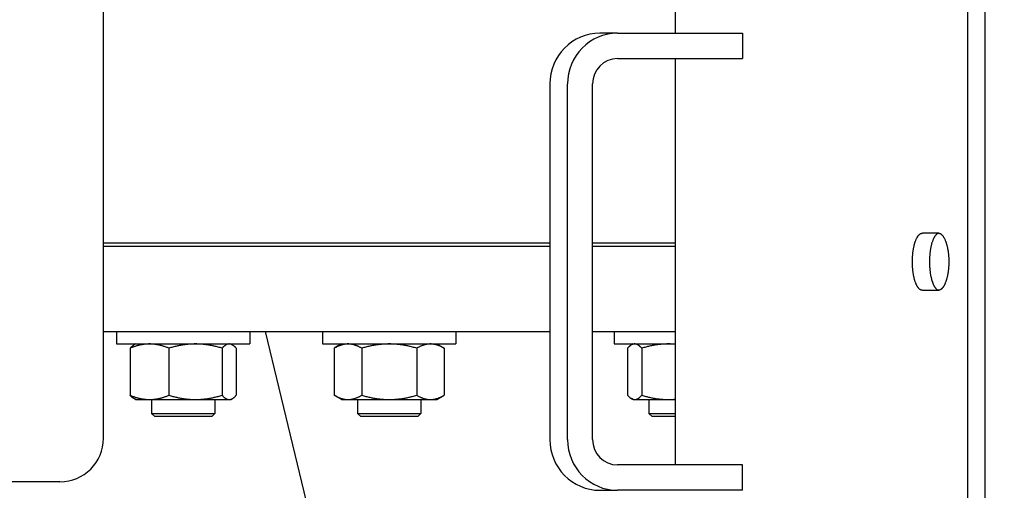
# Model space of a CAD drawing. Header units: inches. Extents: x 24 to 1128, y -69 to 748.
# Tile 308 of 656: x 370.58 to 380.28, y 621.54 to 626.18. Entities that reach past the tile are written whole.
import ezdxf

# ---------------------------------------------------------------- set-up
doc = ezdxf.new("R2010")
doc.units = ezdxf.units.IN
doc.header["$LTSCALE"] = 32
doc.header["$MEASUREMENT"] = 0
doc.layers.add('Dimension (ANSI)', color=7, linetype='Continuous', lineweight=25)
doc.layers.add('Visible (ANSI)', color=7, linetype='Continuous', lineweight=30)
doc.styles.add('Note Text (ANSI)', font='tahoma.ttf')
doc.dimstyles.new('SB Fraction-16 (ANSI)', dxfattribs={"dimscale": 32, "dimtxt": 0.125, "dimasz": 0.098425, "dimexe": 0.125, "dimexo": 0.0625, "dimgap": 0.031496, "dimtad": 0, "dimtih": 1, "dimtoh": 1, "dimdec": 4, "dimrnd": 1e-08, "dimzin": 0, "dimdsep": 46, "dimlunit": 5, "dimtxsty": 'Note Text (ANSI)', "dimcen": 0.09, "dimdle": 0.393701, "dimclrd": 256, "dimclre": 256, "dimclrt": 256, "dimadec": 0, "dimazin": 3, "dimtfac": 0.96, "dimtofl": 0, "dimtmove": 0, "dimatfit": 3, "dimfxl": 1, "dimfrac": 2, "dimtolj": 1, "dimtzin": 12, "dimlwd": -1, "dimlwe": -1, "dimarcsym": 0})

# ---------------------------------------------------------------- blocks, each defined once
blk = doc.blocks.new('*D18')
at = {"layer": 'Defpoints', "color": 0, "transparency": 16777216}
for p in [(489.2806, 692.6685), (340.6192, 544.6685), (489.2806, 544.6685)]:
    blk.add_point(p, dxfattribs=at)
at = {"layer": 'Dimension (ANSI)', "transparency": 16777216}
for p, q in [((487.2806, 692.6685), (336.6192, 692.6685)), ((340.6192, 689.5189), (340.6192, 626.7677)), ((340.6192, 547.8181), (340.6192, 620.5693)), ((487.2806, 544.6685), (336.6192, 544.6685))]:
    blk.add_line(p, q, dxfattribs=at)
for points in [[(340.0943, 689.5189), (341.1441, 689.5189), (340.6192, 692.6685)], [(340.0943, 547.8181), (341.1441, 547.8181), (340.6192, 544.6685)]]:
    blk.add_solid(points, dxfattribs=at)
at = {"layer": 'Dimension (ANSI)', "transparency": 16777216, "insert": (336.5171, 625.7599), "char_height": 4, "attachment_point": 1, "style": 'Note Text (ANSI)'}
blk.add_mtext('\\A1;148', dxfattribs=at)

msp = doc.modelspace()

# ---------------------------------------------------------------- linework, layer by layer
at = {"layer": 'Visible (ANSI)'}
for p, q in [((377.03541, 631.79353), (377.03541, 626.04353)), ((379.9207, 615.79353), (379.9207, 631.79353)), ((380.08612, 631.79353), (380.08612, 615.79353)), ((371.40563, 622.05603), (371.40563, 628.6275)), ((376.46895, 626.04353), (376.2953, 626.04353)), ((376.46895, 626.04353), (377.69996, 626.04353)), ((377.69996, 626.04353), (377.69996, 625.79353)), ((376.46895, 625.79353), (377.69996, 625.79353)), ((377.03541, 625.79353), (377.03541, 621.79353)), ((375.8029, 625.54353), (375.8029, 622.04353)), ((375.97655, 622.04353), (375.97655, 625.54353)), ((376.22275, 622.04353), (376.22275, 625.54353)), ((379.62888, 624.07478), (379.47203, 624.07478)), ((371.40563, 623.97808), (375.8029, 623.97808)), ((371.40563, 623.94753), (375.8029, 623.94753)), ((376.22275, 623.97808), (377.03541, 623.97808)), ((376.22275, 623.94753), (377.03541, 623.94753)), ((379.47203, 623.51228), (379.62888, 623.51228)), ((371.40563, 623.10603), (375.8029, 623.10603)), ((371.53483, 623.10603), (371.53483, 622.98403)), ((372.84733, 623.10603), (372.84733, 622.98403)), ((373.40563, 621.4327), (373.00063, 623.10603)), ((373.56432, 623.10603), (373.56432, 622.98403)), ((374.87682, 623.10603), (374.87682, 622.98403)), ((376.22275, 623.10603), (377.03541, 623.10603)), ((376.43445, 623.10603), (376.43445, 622.98403)), ((371.53483, 622.98403), (372.84733, 622.98403)), ((371.66826, 622.94216), (371.66826, 622.4789)), ((371.72233, 622.98403), (371.7058, 622.97448)), ((372.05099, 622.94216), (372.05099, 622.4789)), ((372.57382, 622.94216), (372.57382, 622.4789)), ((372.65983, 622.98403), (372.67637, 622.97448)), ((372.71391, 622.94216), (372.71391, 622.4789)), ((373.56432, 622.98403), (374.87682, 622.98403)), ((373.75182, 622.98403), (373.6793, 622.94216)), ((373.6793, 622.94216), (373.6793, 622.4789)), ((373.94994, 622.94216), (373.94994, 622.4789)), ((374.4912, 622.94216), (374.4912, 622.4789)), ((374.68932, 622.98403), (374.76184, 622.94216)), ((374.76184, 622.94216), (374.76184, 622.4789)), ((376.43445, 622.98403), (377.03541, 622.98403)), ((376.56787, 622.94216), (376.56787, 622.4789)), ((376.62195, 622.98403), (376.60541, 622.97448)), ((376.70796, 622.94216), (376.70796, 622.4789)), ((371.72233, 622.43703), (371.7058, 622.44658)), ((371.72233, 622.43703), (371.85963, 622.43703)), ((371.85963, 622.43703), (372.31241, 622.43703)), ((371.87902, 622.43703), (371.87902, 622.29983)), ((372.31241, 622.43703), (372.64386, 622.43703)), ((372.50402, 622.43703), (372.50402, 622.29983)), ((372.64386, 622.43703), (372.65983, 622.43703)), ((372.65983, 622.43703), (372.67637, 622.44658)), ((373.75182, 622.43703), (373.6793, 622.4789)), ((373.75182, 622.43703), (373.81462, 622.43703)), ((373.81462, 622.43703), (374.22057, 622.43703)), ((373.90813, 622.43703), (373.90813, 622.29983)), ((374.22057, 622.43703), (374.62652, 622.43703)), ((374.53313, 622.43703), (374.53313, 622.29983)), ((374.62652, 622.43703), (374.68932, 622.43703)), ((374.68932, 622.43703), (374.76184, 622.4789)), ((376.62195, 622.43703), (376.60541, 622.44658)), ((376.62195, 622.43703), (376.63792, 622.43703)), ((376.63792, 622.43703), (376.96937, 622.43703)), ((376.77785, 622.43703), (376.77785, 622.29983)), ((376.96937, 622.43703), (377.03541, 622.43703)), ((371.87902, 622.29983), (372.50402, 622.29983)), ((371.91032, 622.26853), (371.87902, 622.29983)), ((372.47272, 622.26853), (371.91032, 622.26853)), ((372.47272, 622.26853), (372.50402, 622.29983)), ((373.90813, 622.29983), (374.53313, 622.29983)), ((373.93943, 622.26853), (373.90813, 622.29983)), ((374.50183, 622.26853), (373.93943, 622.26853)), ((374.50183, 622.26853), (374.53313, 622.29983)), ((376.77785, 622.29983), (377.03541, 622.29983)), ((376.80915, 622.26853), (376.77785, 622.29983)), ((377.03541, 622.26853), (376.80915, 622.26853)), ((377.69996, 621.79353), (376.46895, 621.79353)), ((377.69996, 621.54353), (377.69996, 621.79353)), ((370.97663, 621.62703), (370.24963, 621.62703)), ((376.2953, 621.54353), (376.46895, 621.54353)), ((377.69996, 621.54353), (376.46895, 621.54353))]:
    msp.add_line(p, q, dxfattribs=at)
msp.add_arc((370.97663, 622.05603), 0.429, 270, 0, dxfattribs=at)
for centre, major_axis, start_param, end_param in [((376.2953, 625.54353), (0, 0.5), 0, 1.5707963), ((376.46895, 625.54353), (0, 0.5), 0, 1.5707963), ((376.46895, 625.54353), (0, 0.25), 0, 1.5707963), ((376.2953, 622.04353), (0, -0.5), 4.712389, 6.2831853), ((376.46895, 622.04353), (0, -0.5), 4.712389, 6.2831853), ((376.46895, 622.04353), (0, -0.25), 4.712389, 6.2831853)]:
    msp.add_ellipse(centre, major_axis=major_axis, ratio=0.9848078, start_param=start_param, end_param=end_param, dxfattribs=at)
for points, knots in [([(379.47203, 623.51228), (379.47029, 623.51228), (379.46856, 623.51241), (379.46683, 623.51267), (379.4651, 623.51292), (379.46337, 623.51331), (379.46165, 623.51382), (379.45993, 623.51433), (379.45822, 623.51497), (379.45651, 623.51574), (379.45481, 623.51651), (379.45311, 623.51741), (379.45142, 623.51843), (379.44973, 623.51945), (379.44805, 623.52059), (379.44639, 623.52186), (379.44472, 623.52313), (379.44307, 623.52453), (379.44143, 623.52605), (379.43979, 623.52756), (379.43817, 623.5292), (379.43656, 623.53096), (379.43584, 623.53175), (379.43512, 623.53256), (379.43441, 623.5334), (379.43353, 623.53443), (379.43266, 623.53549), (379.43179, 623.5366), (379.43022, 623.53859), (379.42867, 623.54071), (379.42714, 623.54293), (379.42561, 623.54516), (379.4241, 623.54751), (379.42261, 623.54996), (379.42112, 623.55242), (379.41966, 623.55498), (379.41822, 623.55765), (379.41679, 623.56033), (379.41537, 623.56311), (379.41399, 623.56599), (379.4126, 623.56888), (379.41124, 623.57187), (379.40991, 623.57496), (379.40858, 623.57804), (379.40728, 623.58123), (379.40601, 623.58452), (379.40474, 623.5878), (379.4035, 623.59118), (379.40229, 623.59466), (379.40223, 623.59482), (379.40217, 623.59498), (379.40212, 623.59514), (379.40097, 623.59846), (379.39985, 623.60186), (379.39876, 623.60534), (379.39762, 623.60899), (379.39651, 623.61272), (379.39543, 623.61653), (379.39436, 623.62035), (379.39332, 623.62424), (379.39232, 623.62822), (379.39131, 623.63219), (379.39035, 623.63623), (379.38942, 623.64035), (379.38849, 623.64447), (379.3876, 623.64865), (379.38675, 623.6529), (379.3859, 623.65715), (379.38508, 623.66147), (379.38431, 623.66585), (379.38354, 623.67021), (379.3828, 623.67465), (379.38211, 623.67914), (379.3817, 623.6818), (379.3813, 623.68448), (379.38092, 623.68718), (379.38066, 623.68902), (379.38041, 623.69088), (379.38016, 623.69274), (379.37955, 623.69733), (379.37898, 623.70196), (379.37846, 623.70662), (379.37793, 623.71129), (379.37745, 623.716), (379.37701, 623.72074), (379.37657, 623.72548), (379.37617, 623.73025), (379.37582, 623.73505), (379.37546, 623.73985), (379.37515, 623.74468), (379.37489, 623.74953), (379.37462, 623.75438), (379.3744, 623.75925), (379.37422, 623.76413), (379.37404, 623.76901), (379.37391, 623.7739), (379.37382, 623.77881), (379.37373, 623.78371), (379.37369, 623.78862), (379.37369, 623.79353), (379.37369, 623.7942), (379.37369, 623.79487), (379.37369, 623.79554), (379.3737, 623.79978), (379.37374, 623.80402), (379.37382, 623.80825), (379.37391, 623.81315), (379.37404, 623.81805), (379.37422, 623.82293), (379.3744, 623.82781), (379.37462, 623.83268), (379.37489, 623.83753), (379.37515, 623.84238), (379.37546, 623.8472), (379.37582, 623.852), (379.37617, 623.85681), (379.37657, 623.86158), (379.37701, 623.86632), (379.37745, 623.87106), (379.37793, 623.87577), (379.37846, 623.88044), (379.37898, 623.8851), (379.37955, 623.88973), (379.38016, 623.89432), (379.38041, 623.89624), (379.38068, 623.89814), (379.38095, 623.90004), (379.38132, 623.90269), (379.38171, 623.90532), (379.38211, 623.90792), (379.3828, 623.91241), (379.38354, 623.91684), (379.38431, 623.92121), (379.38508, 623.92559), (379.3859, 623.92991), (379.38675, 623.93415), (379.3876, 623.93841), (379.38849, 623.94259), (379.38942, 623.94671), (379.39035, 623.95083), (379.39131, 623.95487), (379.39232, 623.95884), (379.39332, 623.96281), (379.39436, 623.96671), (379.39543, 623.97053), (379.39651, 623.97434), (379.39762, 623.97807), (379.39876, 623.98172), (379.39938, 623.98372), (379.40002, 623.98569), (379.40067, 623.98764), (379.4012, 623.98925), (379.40174, 623.99083), (379.40229, 623.9924), (379.4035, 623.99588), (379.40474, 623.99926), (379.40601, 624.00254), (379.40728, 624.00583), (379.40858, 624.00901), (379.40991, 624.0121), (379.41124, 624.01519), (379.4126, 624.01818), (379.41399, 624.02107), (379.41537, 624.02395), (379.41679, 624.02673), (379.41822, 624.02941), (379.41966, 624.03208), (379.42112, 624.03464), (379.42261, 624.0371), (379.4241, 624.03955), (379.42561, 624.0419), (379.42714, 624.04413), (379.42833, 624.04587), (379.42954, 624.04754), (379.43077, 624.04914), (379.43111, 624.04959), (379.43145, 624.05003), (379.43179, 624.05046), (379.43336, 624.05246), (379.43495, 624.05434), (379.43656, 624.0561), (379.43817, 624.05786), (379.43979, 624.0595), (379.44143, 624.06101), (379.44307, 624.06253), (379.44472, 624.06393), (379.44639, 624.0652), (379.44789, 624.06634), (379.4494, 624.06739), (379.45093, 624.06833), (379.45109, 624.06843), (379.45126, 624.06854), (379.45142, 624.06863), (379.45311, 624.06966), (379.45481, 624.07055), (379.45651, 624.07132), (379.45822, 624.07209), (379.45994, 624.07273), (379.46165, 624.07324), (379.46338, 624.07375), (379.4651, 624.07414), (379.46683, 624.07439), (379.46856, 624.07465), (379.47029, 624.07478), (379.47203, 624.07478)], [0, 0, 0, 0, 0.0375338, 0.0375338, 0.0375338, 0.0751179, 0.0751179, 0.0751179, 0.1127326, 0.1127326, 0.1127326, 0.1503562, 0.1503562, 0.1503562, 0.1879645, 0.1879645, 0.1879645, 0.2255309, 0.2255309, 0.2255309, 0.2630259, 0.2630259, 0.2630259, 0.2798106, 0.2798106, 0.2798106, 0.3004493, 0.3004493, 0.3004493, 0.3379287, 0.3379287, 0.3379287, 0.3754615, 0.3754615, 0.3754615, 0.4130229, 0.4130229, 0.4130229, 0.450587, 0.450587, 0.450587, 0.4881274, 0.4881274, 0.4881274, 0.5256175, 0.5256175, 0.5256175, 0.5630318, 0.5630318, 0.5630318, 0.564774, 0.564774, 0.564774, 0.6004411, 0.6004411, 0.6004411, 0.6379268, 0.6379268, 0.6379268, 0.6754533, 0.6754533, 0.6754533, 0.7129876, 0.7129876, 0.7129876, 0.7505009, 0.7505009, 0.7505009, 0.7879694, 0.7879694, 0.7879694, 0.8253763, 0.8253763, 0.8253763, 0.8475498, 0.8475498, 0.8475498, 0.8627288, 0.8627288, 0.8627288, 0.9001555, 0.9001555, 0.9001555, 0.9376465, 0.9376465, 0.9376465, 0.975161, 0.975161, 0.975161, 1.0126663, 1.0126663, 1.0126663, 1.0501387, 1.0501387, 1.0501387, 1.0875623, 1.0875623, 1.0875623, 1.1249275, 1.1249275, 1.1249275, 1.1300195, 1.1300195, 1.1300195, 1.1622761, 1.1622761, 1.1622761, 1.1996813, 1.1996813, 1.1996813, 1.2371359, 1.2371359, 1.2371359, 1.274625, 1.274625, 1.274625, 1.3121256, 1.3121256, 1.3121256, 1.349606, 1.349606, 1.349606, 1.3870263, 1.3870263, 1.3870263, 1.4026421, 1.4026421, 1.4026421, 1.4243744, 1.4243744, 1.4243744, 1.4617728, 1.4617728, 1.4617728, 1.4992285, 1.4992285, 1.4992285, 1.5367238, 1.5367238, 1.5367238, 1.5742344, 1.5742344, 1.5742344, 1.6117307, 1.6117307, 1.6117307, 1.6491793, 1.6491793, 1.6491793, 1.6696603, 1.6696603, 1.6696603, 1.6865644, 1.6865644, 1.6865644, 1.7240046, 1.7240046, 1.7240046, 1.7615052, 1.7615052, 1.7615052, 1.7990407, 1.7990407, 1.7990407, 1.8365849, 1.8365849, 1.8365849, 1.8741116, 1.8741116, 1.8741116, 1.9115949, 1.9115949, 1.9115949, 1.9408536, 1.9408536, 1.9408536, 1.9490138, 1.9490138, 1.9490138, 1.9864405, 1.9864405, 1.9864405, 2.023891, 2.023891, 2.023891, 2.0613394, 2.0613394, 2.0613394, 2.0951394, 2.0951394, 2.0951394, 2.0987624, 2.0987624, 2.0987624, 2.1362026, 2.1362026, 2.1362026, 2.1736806, 2.1736806, 2.1736806, 2.211174, 2.211174, 2.211174, 2.2486619, 2.2486619, 2.2486619, 2.2486619]), ([(379.63432, 624.07438), (379.63262, 624.07413), (379.63092, 624.07374), (379.62923, 624.07324), (379.62752, 624.07273), (379.62582, 624.07208), (379.62412, 624.07132), (379.62242, 624.07055), (379.62073, 624.06965), (379.61905, 624.06863), (379.61737, 624.06761), (379.6157, 624.06647), (379.61404, 624.0652), (379.61238, 624.06393), (379.61074, 624.06253), (379.6091, 624.06101), (379.60747, 624.0595), (379.60586, 624.05786), (379.60426, 624.0561), (379.6036, 624.05537), (379.60294, 624.05463), (379.60228, 624.05386), (379.60135, 624.05277), (379.60043, 624.05164), (379.59951, 624.05046), (379.59795, 624.04847), (379.5964, 624.04635), (379.59488, 624.04413), (379.59336, 624.0419), (379.59185, 624.03955), (379.59037, 624.0371), (379.5889, 624.03464), (379.58744, 624.03208), (379.58601, 624.02941), (379.58458, 624.02673), (379.58317, 624.02395), (379.58179, 624.02107), (379.58041, 624.01818), (379.57906, 624.01519), (379.57773, 624.0121), (379.57641, 624.00902), (379.57512, 624.00583), (379.57385, 624.00254), (379.57261, 623.99931), (379.57139, 623.99599), (379.5702, 623.99257), (379.56898, 623.98904), (379.56779, 623.98542), (379.56663, 623.98172), (379.5655, 623.97807), (379.56439, 623.97434), (379.56332, 623.97053), (379.56225, 623.96671), (379.56122, 623.96281), (379.56022, 623.95884), (379.55922, 623.95487), (379.55826, 623.95083), (379.55734, 623.94671), (379.55642, 623.94259), (379.55553, 623.93841), (379.55468, 623.93415), (379.55383, 623.92991), (379.55302, 623.92559), (379.55225, 623.92121), (379.55149, 623.91684), (379.55076, 623.91241), (379.55007, 623.90792), (379.54969, 623.90548), (379.54933, 623.90302), (379.54897, 623.90054), (379.54868, 623.89848), (379.5484, 623.8964), (379.54812, 623.89432), (379.54751, 623.88973), (379.54695, 623.8851), (379.54643, 623.88044), (379.5459, 623.87577), (379.54542, 623.87106), (379.54498, 623.86632), (379.54455, 623.86158), (379.54415, 623.85681), (379.5438, 623.852), (379.54345, 623.8472), (379.54314, 623.84238), (379.54287, 623.83753), (379.54261, 623.83268), (379.54239, 623.82781), (379.54221, 623.82293), (379.54204, 623.81805), (379.5419, 623.81315), (379.54181, 623.80825), (379.54173, 623.80335), (379.54168, 623.79844), (379.54168, 623.79353), (379.54168, 623.79294), (379.54168, 623.79235), (379.54168, 623.79176), (379.54169, 623.78744), (379.54174, 623.78312), (379.54181, 623.77881), (379.5419, 623.77391), (379.54204, 623.76901), (379.54221, 623.76413), (379.54239, 623.75925), (379.54261, 623.75438), (379.54287, 623.74953), (379.54314, 623.74468), (379.54345, 623.73985), (379.5438, 623.73505), (379.54415, 623.73025), (379.54455, 623.72548), (379.54498, 623.72074), (379.54542, 623.716), (379.5459, 623.71129), (379.54643, 623.70662), (379.54695, 623.70195), (379.54751, 623.69733), (379.54812, 623.69274), (379.54839, 623.69074), (379.54866, 623.68875), (379.54894, 623.68677), (379.5493, 623.68421), (379.54968, 623.68166), (379.55007, 623.67914), (379.55076, 623.67465), (379.55149, 623.67022), (379.55225, 623.66585), (379.55302, 623.66147), (379.55383, 623.65715), (379.55468, 623.6529), (379.55553, 623.64865), (379.55642, 623.64447), (379.55734, 623.64035), (379.55826, 623.63623), (379.55922, 623.63219), (379.56022, 623.62822), (379.56122, 623.62425), (379.56225, 623.62035), (379.56332, 623.61653), (379.56439, 623.61272), (379.5655, 623.60899), (379.56663, 623.60534), (379.5673, 623.60319), (379.56799, 623.60107), (379.56868, 623.59898), (379.56916, 623.59753), (379.56965, 623.59608), (379.57015, 623.59466), (379.57135, 623.59118), (379.57259, 623.5878), (379.57385, 623.58452), (379.57512, 623.58123), (379.57641, 623.57805), (379.57773, 623.57496), (379.57906, 623.57187), (379.58041, 623.56888), (379.58179, 623.56599), (379.58317, 623.56311), (379.58458, 623.56033), (379.58601, 623.55765), (379.58744, 623.55498), (379.58889, 623.55242), (379.59037, 623.54996), (379.59185, 623.54751), (379.59336, 623.54516), (379.59488, 623.54293), (379.59614, 623.5411), (379.59741, 623.53934), (379.59869, 623.53765), (379.59897, 623.5373), (379.59924, 623.53694), (379.59951, 623.5366), (379.60108, 623.5346), (379.60266, 623.53272), (379.60426, 623.53096), (379.60586, 623.5292), (379.60747, 623.52756), (379.6091, 623.52605), (379.61073, 623.52453), (379.61238, 623.52313), (379.61404, 623.52186), (379.61557, 623.52069), (379.61711, 623.51962), (379.61867, 623.51866), (379.61879, 623.51858), (379.61892, 623.5185), (379.61905, 623.51843), (379.62073, 623.5174), (379.62242, 623.51651), (379.62412, 623.51574), (379.62582, 623.51497), (379.62752, 623.51433), (379.62923, 623.51382), (379.63092, 623.51331), (379.63262, 623.51293), (379.63432, 623.51268)], [0.0378637, 0.0378637, 0.0378637, 0.0378637, 0.0747701, 0.0747701, 0.0747701, 0.1122148, 0.1122148, 0.1122148, 0.1496709, 0.1496709, 0.1496709, 0.1871144, 0.1871144, 0.1871144, 0.2245187, 0.2245187, 0.2245187, 0.2618544, 0.2618544, 0.2618544, 0.2772413, 0.2772413, 0.2772413, 0.2991263, 0.2991263, 0.2991263, 0.3364637, 0.3364637, 0.3364637, 0.3738614, 0.3738614, 0.3738614, 0.4112945, 0.4112945, 0.4112945, 0.448737, 0.448737, 0.448737, 0.4861623, 0.4861623, 0.4861623, 0.5235439, 0.5235439, 0.5235439, 0.5602595, 0.5602595, 0.5602595, 0.5981821, 0.5981821, 0.5981821, 0.6355906, 0.6355906, 0.6355906, 0.6730459, 0.6730459, 0.6730459, 0.7105155, 0.7105155, 0.7105155, 0.7479705, 0.7479705, 0.7479705, 0.7853877, 0.7853877, 0.7853877, 0.8227503, 0.8227503, 0.8227503, 0.8431011, 0.8431011, 0.8431011, 0.8600691, 0.8600691, 0.8600691, 0.8974681, 0.8974681, 0.8974681, 0.9349314, 0.9349314, 0.9349314, 0.9724193, 0.9724193, 0.9724193, 1.0099003, 1.0099003, 1.0099003, 1.0473516, 1.0473516, 1.0473516, 1.0847584, 1.0847584, 1.0847584, 1.1221121, 1.1221121, 1.1221121, 1.1266091, 1.1266091, 1.1266091, 1.1594519, 1.1594519, 1.1594519, 1.1968422, 1.1968422, 1.1968422, 1.2342763, 1.2342763, 1.2342763, 1.2717406, 1.2717406, 1.2717406, 1.3092132, 1.3092132, 1.3092132, 1.3466636, 1.3466636, 1.3466636, 1.3840531, 1.3840531, 1.3840531, 1.4003166, 1.4003166, 1.4003166, 1.4213674, 1.4213674, 1.4213674, 1.4587246, 1.4587246, 1.4587246, 1.4961321, 1.4961321, 1.4961321, 1.5335722, 1.5335722, 1.5335722, 1.5710203, 1.5710203, 1.5710203, 1.6084468, 1.6084468, 1.6084468, 1.6458183, 1.6458183, 1.6458183, 1.667778, 1.667778, 1.667778, 1.6831155, 1.6831155, 1.6831155, 1.7204555, 1.7204555, 1.7204555, 1.7578485, 1.7578485, 1.7578485, 1.795269, 1.795269, 1.795269, 1.8326911, 1.8326911, 1.8326911, 1.8700886, 1.8700886, 1.8700886, 1.9074359, 1.9074359, 1.9074359, 1.9381946, 1.9381946, 1.9381946, 1.944711, 1.944711, 1.944711, 1.981984, 1.981984, 1.981984, 2.0192766, 2.0192766, 2.0192766, 2.0565625, 2.0565625, 2.0565625, 2.0910087, 2.0910087, 2.0910087, 2.093818, 2.093818, 2.093818, 2.131085, 2.131085, 2.131085, 2.1683881, 2.1683881, 2.1683881, 2.2052008, 2.2052008, 2.2052008, 2.2052008]), ([(379.62888, 624.07478), (379.63067, 624.07478), (379.63246, 624.07465), (379.63424, 624.07439), (379.63603, 624.07414), (379.63781, 624.07375), (379.63959, 624.07324), (379.64137, 624.07273), (379.64315, 624.07208), (379.64492, 624.07132), (379.64669, 624.07055), (379.64845, 624.06965), (379.65021, 624.06863), (379.65196, 624.06761), (379.65371, 624.06647), (379.65544, 624.0652), (379.65717, 624.06393), (379.6589, 624.06253), (379.66061, 624.06101), (379.66231, 624.0595), (379.66401, 624.05786), (379.66569, 624.0561), (379.66644, 624.05531), (379.66719, 624.0545), (379.66794, 624.05366), (379.66886, 624.05263), (379.66977, 624.05156), (379.67068, 624.05046), (379.67232, 624.04847), (379.67395, 624.04635), (379.67555, 624.04413), (379.67716, 624.0419), (379.67874, 624.03955), (379.68031, 624.0371), (379.68187, 624.03464), (379.68341, 624.03208), (379.68492, 624.02941), (379.68643, 624.02673), (379.68792, 624.02395), (379.68938, 624.02107), (379.69084, 624.01818), (379.69228, 624.01519), (379.69368, 624.0121), (379.69509, 624.00902), (379.69646, 624.00583), (379.69781, 624.00254), (379.69915, 623.99926), (379.70047, 623.99588), (379.70175, 623.9924), (379.70181, 623.99224), (379.70187, 623.99208), (379.70193, 623.99192), (379.70314, 623.9886), (379.70433, 623.9852), (379.70549, 623.98172), (379.7067, 623.97807), (379.70788, 623.97434), (379.70902, 623.97053), (379.71016, 623.96671), (379.71126, 623.96281), (379.71233, 623.95884), (379.71339, 623.95487), (379.71442, 623.95083), (379.71541, 623.94671), (379.7164, 623.94259), (379.71735, 623.93841), (379.71826, 623.93415), (379.71916, 623.92991), (379.72003, 623.92559), (379.72086, 623.92121), (379.72168, 623.91684), (379.72246, 623.91241), (379.7232, 623.90792), (379.72364, 623.90526), (379.72406, 623.90258), (379.72447, 623.89988), (379.72475, 623.89804), (379.72502, 623.89618), (379.72529, 623.89432), (379.72594, 623.88973), (379.72655, 623.8851), (379.72711, 623.88044), (379.72767, 623.87577), (379.72819, 623.87106), (379.72866, 623.86632), (379.72913, 623.86158), (379.72956, 623.85681), (379.72993, 623.852), (379.73031, 623.8472), (379.73064, 623.84238), (379.73093, 623.83753), (379.73121, 623.83268), (379.73145, 623.82781), (379.73164, 623.82293), (379.73183, 623.81805), (379.73197, 623.81315), (379.73207, 623.80825), (379.73216, 623.80335), (379.73221, 623.79844), (379.73221, 623.79353), (379.73221, 623.79286), (379.73221, 623.79219), (379.73221, 623.79152), (379.7322, 623.78728), (379.73215, 623.78304), (379.73207, 623.77881), (379.73197, 623.7739), (379.73183, 623.76901), (379.73164, 623.76413), (379.73145, 623.75925), (379.73121, 623.75438), (379.73093, 623.74953), (379.73064, 623.74468), (379.73031, 623.73985), (379.72993, 623.73505), (379.72956, 623.73025), (379.72913, 623.72548), (379.72866, 623.72074), (379.72819, 623.716), (379.72767, 623.71129), (379.72711, 623.70662), (379.72655, 623.70195), (379.72594, 623.69733), (379.72529, 623.69274), (379.72502, 623.69082), (379.72474, 623.68892), (379.72445, 623.68702), (379.72405, 623.68437), (379.72363, 623.68174), (379.7232, 623.67914), (379.72246, 623.67465), (379.72168, 623.67022), (379.72086, 623.66585), (379.72003, 623.66147), (379.71916, 623.65715), (379.71826, 623.6529), (379.71735, 623.64865), (379.7164, 623.64447), (379.71541, 623.64035), (379.71442, 623.63623), (379.71339, 623.63219), (379.71233, 623.62822), (379.71126, 623.62425), (379.71016, 623.62035), (379.70902, 623.61653), (379.70788, 623.61272), (379.7067, 623.60899), (379.70549, 623.60534), (379.70482, 623.60334), (379.70415, 623.60137), (379.70346, 623.59942), (379.7029, 623.59781), (379.70233, 623.59622), (379.70175, 623.59466), (379.70047, 623.59118), (379.69915, 623.5878), (379.69781, 623.58452), (379.69646, 623.58123), (379.69509, 623.57804), (379.69368, 623.57496), (379.69228, 623.57187), (379.69084, 623.56888), (379.68938, 623.56599), (379.68792, 623.56311), (379.68643, 623.56033), (379.68492, 623.55765), (379.68341, 623.55498), (379.68187, 623.55242), (379.68031, 623.54996), (379.67874, 623.54751), (379.67716, 623.54516), (379.67555, 623.54293), (379.6743, 623.54119), (379.67303, 623.53952), (379.67175, 623.53792), (379.67139, 623.53747), (379.67104, 623.53703), (379.67068, 623.5366), (379.66903, 623.5346), (379.66737, 623.53272), (379.66569, 623.53096), (379.66401, 623.5292), (379.66232, 623.52756), (379.66061, 623.52605), (379.6589, 623.52453), (379.65718, 623.52313), (379.65544, 623.52186), (379.65388, 623.52072), (379.6523, 623.51967), (379.65072, 623.51873), (379.65055, 623.51862), (379.65038, 623.51852), (379.65021, 623.51843), (379.64845, 623.5174), (379.64669, 623.51651), (379.64492, 623.51574), (379.64315, 623.51497), (379.64137, 623.51433), (379.63959, 623.51382), (379.63781, 623.51331), (379.63603, 623.51292), (379.63424, 623.51267), (379.63246, 623.51241), (379.63067, 623.51228), (379.62888, 623.51228)], [0, 0, 0, 0, 0.0375338, 0.0375338, 0.0375338, 0.0751179, 0.0751179, 0.0751179, 0.1127326, 0.1127326, 0.1127326, 0.1503562, 0.1503562, 0.1503562, 0.1879645, 0.1879645, 0.1879645, 0.2255309, 0.2255309, 0.2255309, 0.2630259, 0.2630259, 0.2630259, 0.2798106, 0.2798106, 0.2798106, 0.3004493, 0.3004493, 0.3004493, 0.3379287, 0.3379287, 0.3379287, 0.3754615, 0.3754615, 0.3754615, 0.4130229, 0.4130229, 0.4130229, 0.450587, 0.450587, 0.450587, 0.4881274, 0.4881274, 0.4881274, 0.5256175, 0.5256175, 0.5256175, 0.5630318, 0.5630318, 0.5630318, 0.564774, 0.564774, 0.564774, 0.6004411, 0.6004411, 0.6004411, 0.6379268, 0.6379268, 0.6379268, 0.6754533, 0.6754533, 0.6754533, 0.7129876, 0.7129876, 0.7129876, 0.7505009, 0.7505009, 0.7505009, 0.7879694, 0.7879694, 0.7879694, 0.8253763, 0.8253763, 0.8253763, 0.8475498, 0.8475498, 0.8475498, 0.8627288, 0.8627288, 0.8627288, 0.9001555, 0.9001555, 0.9001555, 0.9376465, 0.9376465, 0.9376465, 0.975161, 0.975161, 0.975161, 1.0126663, 1.0126663, 1.0126663, 1.0501387, 1.0501387, 1.0501387, 1.0875623, 1.0875623, 1.0875623, 1.1249275, 1.1249275, 1.1249275, 1.1300195, 1.1300195, 1.1300195, 1.1622761, 1.1622761, 1.1622761, 1.1996813, 1.1996813, 1.1996813, 1.2371359, 1.2371359, 1.2371359, 1.274625, 1.274625, 1.274625, 1.3121256, 1.3121256, 1.3121256, 1.349606, 1.349606, 1.349606, 1.3870263, 1.3870263, 1.3870263, 1.4026421, 1.4026421, 1.4026421, 1.4243744, 1.4243744, 1.4243744, 1.4617728, 1.4617728, 1.4617728, 1.4992285, 1.4992285, 1.4992285, 1.5367238, 1.5367238, 1.5367238, 1.5742344, 1.5742344, 1.5742344, 1.6117307, 1.6117307, 1.6117307, 1.6491793, 1.6491793, 1.6491793, 1.6696603, 1.6696603, 1.6696603, 1.6865644, 1.6865644, 1.6865644, 1.7240046, 1.7240046, 1.7240046, 1.7615052, 1.7615052, 1.7615052, 1.7990407, 1.7990407, 1.7990407, 1.8365849, 1.8365849, 1.8365849, 1.8741116, 1.8741116, 1.8741116, 1.9115949, 1.9115949, 1.9115949, 1.9408536, 1.9408536, 1.9408536, 1.9490138, 1.9490138, 1.9490138, 1.9864405, 1.9864405, 1.9864405, 2.023891, 2.023891, 2.023891, 2.0613394, 2.0613394, 2.0613394, 2.0951394, 2.0951394, 2.0951394, 2.0987624, 2.0987624, 2.0987624, 2.1362026, 2.1362026, 2.1362026, 2.1736806, 2.1736806, 2.1736806, 2.211174, 2.211174, 2.211174, 2.2486619, 2.2486619, 2.2486619, 2.2486619])]:
    msp.add_open_spline(points, degree=3, knots=knots, dxfattribs=at)
for points, weights in [([(371.85963, 622.98403), (371.77081, 622.98403), (371.66826, 622.94216)], [1, 1.0379548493, 1]), ([(371.66826, 622.94216), (371.68805, 622.96424), (371.7058, 622.97448)], [1, 1.01965956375, 1.01895290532]), ([(372.05099, 622.94216), (371.94844, 622.98403), (371.85963, 622.98403)], [1, 1.0379548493, 1]), ([(372.31241, 622.98403), (372.19108, 622.98403), (372.05099, 622.94216)], [1, 1.0379548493, 1]), ([(372.57382, 622.94216), (372.43373, 622.98403), (372.31241, 622.98403)], [1, 1.0379548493, 1]), ([(372.64386, 622.98403), (372.61135, 622.98403), (372.57382, 622.94216)], [1, 1.0379548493, 1]), ([(372.71391, 622.94216), (372.67637, 622.98403), (372.64386, 622.98403)], [1, 1.0379548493, 1]), ([(373.81462, 622.98403), (373.75182, 622.98403), (373.6793, 622.94216)], [1, 1.0379548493, 1]), ([(373.94994, 622.94216), (373.87742, 622.98403), (373.81462, 622.98403)], [1, 1.0379548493, 1]), ([(374.22057, 622.98403), (374.09497, 622.98403), (373.94994, 622.94216)], [1, 1.0379548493, 1]), ([(374.4912, 622.94216), (374.34617, 622.98403), (374.22057, 622.98403)], [1, 1.0379548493, 1]), ([(374.62652, 622.98403), (374.56372, 622.98403), (374.4912, 622.94216)], [1, 1.0379548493, 1]), ([(374.76184, 622.94216), (374.68932, 622.98403), (374.62652, 622.98403)], [1, 1.0379548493, 1]), ([(376.63792, 622.98403), (376.60541, 622.98403), (376.56787, 622.94216)], [1, 1.0379548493, 1]), ([(376.70796, 622.94216), (376.67043, 622.98403), (376.63792, 622.98403)], [1, 1.0379548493, 1]), ([(376.96937, 622.98403), (376.84805, 622.98403), (376.70796, 622.94216)], [1, 1.0379548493, 1]), ([(377.03541, 622.98117), (377.00222, 622.98403), (376.96937, 622.98403)], [1.01472834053, 1.00999763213, 1]), ([(371.66826, 622.4789), (371.77081, 622.43703), (371.85963, 622.43703)], [1, 1.0379548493, 1]), ([(371.7058, 622.44658), (371.68805, 622.45682), (371.66826, 622.4789)], [1.01895290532, 1.01965956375, 1]), ([(371.85963, 622.43703), (371.94844, 622.43703), (372.05099, 622.4789)], [1, 1.0379548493, 1]), ([(372.05099, 622.4789), (372.19108, 622.43703), (372.31241, 622.43703)], [1, 1.0379548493, 1]), ([(372.31241, 622.43703), (372.43373, 622.43703), (372.57382, 622.4789)], [1, 1.0379548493, 1]), ([(372.57382, 622.4789), (372.61135, 622.43703), (372.64386, 622.43703)], [1, 1.0379548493, 1]), ([(372.64386, 622.43703), (372.67637, 622.43703), (372.71391, 622.4789)], [1, 1.0379548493, 1]), ([(373.6793, 622.4789), (373.75182, 622.43703), (373.81462, 622.43703)], [1, 1.0379548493, 1]), ([(373.81462, 622.43703), (373.87742, 622.43703), (373.94994, 622.4789)], [1, 1.0379548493, 1]), ([(373.94994, 622.4789), (374.09497, 622.43703), (374.22057, 622.43703)], [1, 1.0379548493, 1]), ([(374.22057, 622.43703), (374.34617, 622.43703), (374.4912, 622.4789)], [1, 1.0379548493, 1]), ([(374.4912, 622.4789), (374.56372, 622.43703), (374.62652, 622.43703)], [1, 1.0379548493, 1]), ([(374.62652, 622.43703), (374.68932, 622.43703), (374.76184, 622.4789)], [1, 1.0379548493, 1]), ([(376.56787, 622.4789), (376.60541, 622.43703), (376.63792, 622.43703)], [1, 1.0379548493, 1]), ([(376.63792, 622.43703), (376.67043, 622.43703), (376.70796, 622.4789)], [1, 1.0379548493, 1]), ([(376.70796, 622.4789), (376.84805, 622.43703), (376.96937, 622.43703)], [1, 1.0379548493, 1]), ([(376.96937, 622.43703), (377.00222, 622.43703), (377.03541, 622.43989)], [1, 1.00999763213, 1.01472834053])]:
    msp.add_rational_spline(points, weights, degree=2, dxfattribs=at)

# ---------------------------------------------------------------- dimensions: what is measured, and where the dimension line sits
at = {"layer": 'Dimension (ANSI)'}
dim = msp.add_linear_dim(base=(340.61922, 544.66853), p1=(489.28063, 692.66853), p2=(489.28063, 544.66853), angle=90, dimstyle='SB Fraction-16 (ANSI)', override={"dimgap": 0.031496, "dimdec": 4, "dimtol": 0, "dimlim": 0, "dimtp": 0, "dimtm": 0, "dimtdec": 2, "dimatfit": 1}, dxfattribs=at)
dim.commit()
dim.dimension.update_dxf_attribs({"geometry": '*D18', "text_midpoint": (340.61922, 623.66853), "dimtype": 160})

doc.saveas('drawing.dxf')
